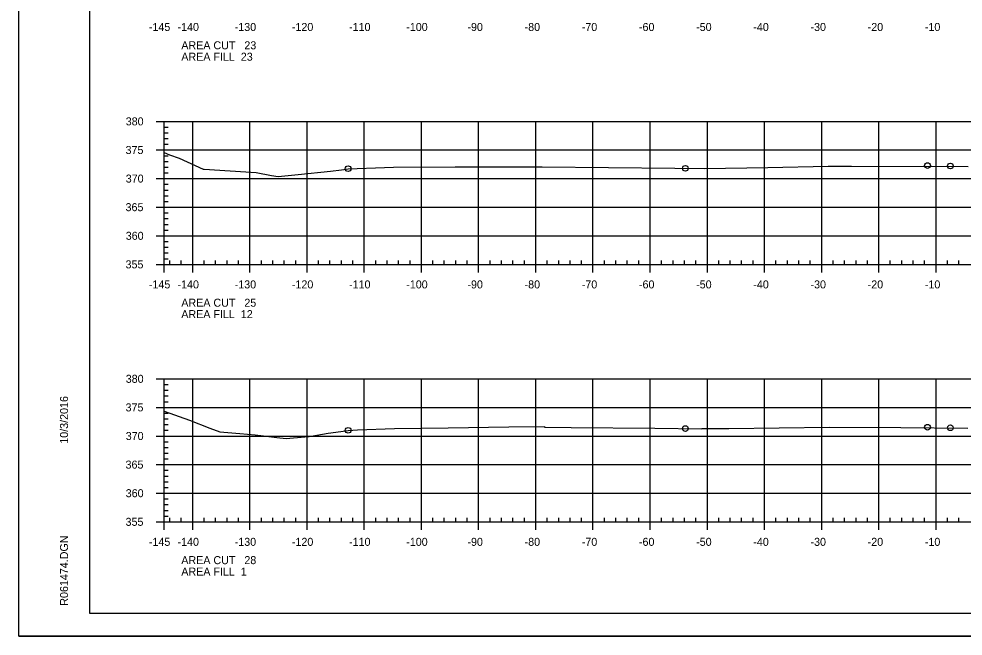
# Model space of a CAD drawing. Extents: x 1359801 to 1362404, y 372415 to 374228.
# Drawn here: x 1360417.1 to 1360582.3, y 373801.3 to 373909.2 of the extents above; entities that cross this region are included whole.
import ezdxf

# ---------------------------------------------------------------- set-up
doc = ezdxf.new("R2010")
doc.units = 0
for name, color, linetype in [('S_DRG_PT_SYM', 7, 'Continuous'), ('S_MAILBOX', 7, 'Continuous'), ('S_PRIMARY_CTL', 7, 'Continuous'), ('S_SHOULDER', 7, 'Continuous'), ('S_UTL_PT_SYM', 7, 'Continuous'), ('S_WATER_UTILITIES', 7, 'Continuous')]:
    doc.layers.add(name, color=color, linetype=linetype)

msp = doc.modelspace()

# ---------------------------------------------------------------- linework, layer by layer
at = {"layer": 'S_DRG_PT_SYM'}
for points in [[(1360442.53, 373885.81), (1360443.48, 373885.45), (1360445.18, 373884.82), (1360449.38, 373882.91), (1360449.42, 373882.9), (1360449.53, 373882.89), (1360458.65, 373882.33), (1360461.32, 373881.79), (1360462.48, 373881.61), (1360465.96, 373881.96), (1360471.62, 373882.54), (1360473.53, 373882.82), (1360474.7, 373883), (1360481.08, 373883.23), (1360482.63, 373883.29), (1360493.43, 373883.32), (1360508.66, 373883.35), (1360531.85, 373883.08), (1360537.03, 373883.02), (1360548.09, 373883.23), (1360558.67, 373883.43), (1360562.75, 373883.43), (1360583.12, 373883.41)], [(1360442.53, 373840.61), (1360442.54, 373840.61), (1360446.98, 373839.02), (1360450.5, 373837.66), (1360452.25, 373837.02), (1360455.76, 373836.69), (1360458.45, 373836.47), (1360459.93, 373836.3), (1360462.25, 373836.03), (1360463.84, 373835.83), (1360467.13, 373836.12), (1360467.88, 373836.19), (1360468.22, 373836.25), (1360471.19, 373836.74), (1360472.56, 373836.93), (1360474.71, 373837.26), (1360476.36, 373837.33), (1360482.84, 373837.61), (1360492.18, 373837.72), (1360502.81, 373837.87), (1360509.02, 373837.93), (1360509.06, 373837.8), (1360513.7, 373837.75), (1360528.35, 373837.62), (1360536.57, 373837.54), (1360536.57, 373837.56), (1360541.26, 373837.61), (1360558.9, 373837.83), (1360571.39, 373837.76), (1360583.09, 373837.66)]]:
    msp.add_lwpolyline(points, dxfattribs=at)
at = {"layer": 'S_MAILBOX'}
for p, q in [((1360442.53, 373891.27), (1360732.53, 373891.27)), ((1360442.53, 373866.27), (1360442.53, 373891.27)), ((1360447.53, 373866.27), (1360447.53, 373891.27)), ((1360457.53, 373866.27), (1360457.53, 373891.27)), ((1360467.53, 373866.27), (1360467.53, 373891.27)), ((1360477.53, 373866.27), (1360477.53, 373891.27)), ((1360487.53, 373866.27), (1360487.53, 373891.27)), ((1360497.53, 373866.27), (1360497.53, 373891.27)), ((1360507.53, 373866.27), (1360507.53, 373891.27)), ((1360517.53, 373866.27), (1360517.53, 373891.27)), ((1360527.53, 373866.27), (1360527.53, 373891.27)), ((1360537.53, 373866.27), (1360537.53, 373891.27)), ((1360547.53, 373866.27), (1360547.53, 373891.27)), ((1360557.53, 373866.27), (1360557.53, 373891.27)), ((1360567.53, 373866.27), (1360567.53, 373891.27)), ((1360577.53, 373866.27), (1360577.53, 373891.27)), ((1360442.53, 373886.27), (1360732.53, 373886.27)), ((1360442.53, 373881.27), (1360732.53, 373881.27)), ((1360442.53, 373876.27), (1360732.53, 373876.27)), ((1360442.53, 373871.27), (1360732.53, 373871.27)), ((1360442.53, 373866.27), (1360732.53, 373866.27)), ((1360442.53, 373846.27), (1360732.53, 373846.27)), ((1360442.53, 373821.27), (1360442.53, 373846.27)), ((1360447.53, 373821.27), (1360447.53, 373846.27)), ((1360457.53, 373821.27), (1360457.53, 373846.27)), ((1360467.53, 373821.27), (1360467.53, 373846.27)), ((1360477.53, 373821.27), (1360477.53, 373846.27)), ((1360487.53, 373821.27), (1360487.53, 373846.27)), ((1360497.53, 373821.27), (1360497.53, 373846.27)), ((1360507.53, 373821.27), (1360507.53, 373846.27)), ((1360517.53, 373821.27), (1360517.53, 373846.27)), ((1360527.53, 373821.27), (1360527.53, 373846.27)), ((1360537.53, 373821.27), (1360537.53, 373846.27)), ((1360547.53, 373821.27), (1360547.53, 373846.27)), ((1360557.53, 373821.27), (1360557.53, 373846.27)), ((1360567.53, 373821.27), (1360567.53, 373846.27)), ((1360577.53, 373821.27), (1360577.53, 373846.27)), ((1360442.53, 373841.27), (1360732.53, 373841.27)), ((1360442.53, 373836.27), (1360732.53, 373836.27)), ((1360442.53, 373831.27), (1360732.53, 373831.27)), ((1360442.53, 373826.27), (1360732.53, 373826.27)), ((1360442.53, 373821.27), (1360732.53, 373821.27))]:
    msp.add_line(p, q, dxfattribs=at)
at = {"layer": 'S_SHOULDER'}
msp.add_line((1360417.13, 373801.3), (1360750.46, 373801.3), dxfattribs=at)
for points in [[(1360417.12, 374014.63), (1360750.46, 374014.63), (1360750.46, 373801.29), (1360417.12, 373801.29)], [(1360663.45, 374010.73), (1360663.45, 374000.85), (1360699.18, 374000.85), (1360699.18, 373997.93), (1360722.38, 373997.93), (1360722.38, 373973.6), (1360745.71, 373973.6), (1360745.71, 373805.27), (1360429.53, 373805.27), (1360429.53, 374010.73)]]:
    msp.add_lwpolyline(points, close=True, dxfattribs=at)
for centre in [(1360474.7, 373883), (1360533.68, 373883.06), (1360576.03, 373883.55), (1360580.03, 373883.47), (1360474.71, 373837.26), (1360533.68, 373837.57), (1360576.03, 373837.8), (1360580.03, 373837.72)]:
    msp.add_circle(centre, 0.5, dxfattribs=at)
at = {"layer": 'S_UTL_PT_SYM'}
for p, q in [((1360429.53, 373805.27), (1360429.53, 374010.73)), ((1360429.53, 373805.27), (1360429.53, 373805.27)), ((1360745.71, 373805.27), (1360429.53, 373805.27))]:
    msp.add_line(p, q, dxfattribs=at)
at = {"layer": 'S_WATER_UTILITIES'}
for p, q in [((1360441.13, 373891.27), (1360442.53, 373891.27)), ((1360442.53, 373866.27), (1360442.53, 373891.27)), ((1360442.53, 373890.27), (1360443.23, 373890.27)), ((1360442.53, 373889.27), (1360443.23, 373889.27)), ((1360442.53, 373888.27), (1360443.23, 373888.27)), ((1360442.53, 373887.27), (1360443.23, 373887.27)), ((1360441.13, 373886.27), (1360442.53, 373886.27)), ((1360442.53, 373885.27), (1360443.23, 373885.27)), ((1360442.53, 373884.27), (1360443.23, 373884.27)), ((1360442.53, 373883.27), (1360443.23, 373883.27)), ((1360442.53, 373882.27), (1360443.23, 373882.27)), ((1360441.13, 373881.27), (1360442.53, 373881.27)), ((1360442.53, 373880.27), (1360443.23, 373880.27)), ((1360442.53, 373879.27), (1360443.23, 373879.27)), ((1360442.53, 373878.27), (1360443.23, 373878.27)), ((1360442.53, 373877.27), (1360443.23, 373877.27)), ((1360441.13, 373876.27), (1360442.53, 373876.27)), ((1360442.53, 373875.27), (1360443.23, 373875.27)), ((1360442.53, 373874.27), (1360443.23, 373874.27)), ((1360442.53, 373873.27), (1360443.23, 373873.27)), ((1360442.53, 373872.27), (1360443.23, 373872.27)), ((1360441.13, 373871.27), (1360442.53, 373871.27)), ((1360442.53, 373870.27), (1360443.23, 373870.27)), ((1360442.53, 373869.27), (1360443.23, 373869.27)), ((1360442.53, 373868.27), (1360443.23, 373868.27)), ((1360442.53, 373867.27), (1360443.23, 373867.27)), ((1360442.53, 373866.27), (1360442.53, 373866.97)), ((1360443.53, 373866.27), (1360443.53, 373866.97)), ((1360445.53, 373866.27), (1360445.53, 373866.97)), ((1360449.53, 373866.27), (1360449.53, 373866.97)), ((1360451.53, 373866.27), (1360451.53, 373866.97)), ((1360453.53, 373866.27), (1360453.53, 373866.97)), ((1360455.53, 373866.27), (1360455.53, 373866.97)), ((1360459.53, 373866.27), (1360459.53, 373866.97)), ((1360461.53, 373866.27), (1360461.53, 373866.97)), ((1360463.53, 373866.27), (1360463.53, 373866.97)), ((1360465.53, 373866.27), (1360465.53, 373866.97)), ((1360469.53, 373866.27), (1360469.53, 373866.97)), ((1360471.53, 373866.27), (1360471.53, 373866.97)), ((1360473.53, 373866.27), (1360473.53, 373866.97)), ((1360475.53, 373866.27), (1360475.53, 373866.97)), ((1360479.53, 373866.27), (1360479.53, 373866.97)), ((1360481.53, 373866.27), (1360481.53, 373866.97)), ((1360483.53, 373866.27), (1360483.53, 373866.97)), ((1360485.53, 373866.27), (1360485.53, 373866.97)), ((1360489.53, 373866.27), (1360489.53, 373866.97)), ((1360491.53, 373866.27), (1360491.53, 373866.97)), ((1360493.53, 373866.27), (1360493.53, 373866.97)), ((1360495.53, 373866.27), (1360495.53, 373866.97)), ((1360499.53, 373866.27), (1360499.53, 373866.97)), ((1360501.53, 373866.27), (1360501.53, 373866.97)), ((1360503.53, 373866.27), (1360503.53, 373866.97)), ((1360505.53, 373866.27), (1360505.53, 373866.97)), ((1360509.53, 373866.27), (1360509.53, 373866.97)), ((1360511.53, 373866.27), (1360511.53, 373866.97)), ((1360513.53, 373866.27), (1360513.53, 373866.97)), ((1360515.53, 373866.27), (1360515.53, 373866.97)), ((1360519.53, 373866.27), (1360519.53, 373866.97)), ((1360521.53, 373866.27), (1360521.53, 373866.97)), ((1360523.53, 373866.27), (1360523.53, 373866.97)), ((1360525.53, 373866.27), (1360525.53, 373866.97)), ((1360529.53, 373866.27), (1360529.53, 373866.97)), ((1360531.53, 373866.27), (1360531.53, 373866.97)), ((1360533.53, 373866.27), (1360533.53, 373866.97)), ((1360535.53, 373866.27), (1360535.53, 373866.97)), ((1360539.53, 373866.27), (1360539.53, 373866.97)), ((1360541.53, 373866.27), (1360541.53, 373866.97)), ((1360543.53, 373866.27), (1360543.53, 373866.97)), ((1360545.53, 373866.27), (1360545.53, 373866.97)), ((1360549.53, 373866.27), (1360549.53, 373866.97)), ((1360551.53, 373866.27), (1360551.53, 373866.97)), ((1360553.53, 373866.27), (1360553.53, 373866.97)), ((1360555.53, 373866.27), (1360555.53, 373866.97)), ((1360559.53, 373866.27), (1360559.53, 373866.97)), ((1360561.53, 373866.27), (1360561.53, 373866.97)), ((1360563.53, 373866.27), (1360563.53, 373866.97)), ((1360565.53, 373866.27), (1360565.53, 373866.97)), ((1360569.53, 373866.27), (1360569.53, 373866.97)), ((1360571.53, 373866.27), (1360571.53, 373866.97)), ((1360573.53, 373866.27), (1360573.53, 373866.97)), ((1360575.53, 373866.27), (1360575.53, 373866.97)), ((1360579.53, 373866.27), (1360579.53, 373866.97)), ((1360581.53, 373866.27), (1360581.53, 373866.97)), ((1360441.13, 373866.27), (1360442.53, 373866.27)), ((1360442.53, 373866.27), (1360732.53, 373866.27)), ((1360442.53, 373864.87), (1360442.53, 373866.27)), ((1360447.53, 373864.87), (1360447.53, 373866.27)), ((1360457.53, 373864.87), (1360457.53, 373866.27)), ((1360467.53, 373864.87), (1360467.53, 373866.27)), ((1360477.53, 373864.87), (1360477.53, 373866.27)), ((1360487.53, 373864.87), (1360487.53, 373866.27)), ((1360497.53, 373864.87), (1360497.53, 373866.27)), ((1360507.53, 373864.87), (1360507.53, 373866.27)), ((1360517.53, 373864.87), (1360517.53, 373866.27)), ((1360527.53, 373864.87), (1360527.53, 373866.27)), ((1360537.53, 373864.87), (1360537.53, 373866.27)), ((1360547.53, 373864.87), (1360547.53, 373866.27)), ((1360557.53, 373864.87), (1360557.53, 373866.27)), ((1360567.53, 373864.87), (1360567.53, 373866.27)), ((1360577.53, 373864.87), (1360577.53, 373866.27)), ((1360441.13, 373846.27), (1360442.53, 373846.27)), ((1360442.53, 373821.27), (1360442.53, 373846.27)), ((1360442.53, 373845.27), (1360443.23, 373845.27)), ((1360442.53, 373844.27), (1360443.23, 373844.27)), ((1360442.53, 373843.27), (1360443.23, 373843.27)), ((1360442.53, 373842.27), (1360443.23, 373842.27)), ((1360441.13, 373841.27), (1360442.53, 373841.27)), ((1360442.53, 373840.27), (1360443.23, 373840.27)), ((1360442.53, 373839.27), (1360443.23, 373839.27)), ((1360442.53, 373838.27), (1360443.23, 373838.27)), ((1360442.53, 373837.27), (1360443.23, 373837.27)), ((1360441.13, 373836.27), (1360442.53, 373836.27)), ((1360442.53, 373835.27), (1360443.23, 373835.27)), ((1360442.53, 373834.27), (1360443.23, 373834.27)), ((1360442.53, 373833.27), (1360443.23, 373833.27)), ((1360441.13, 373831.27), (1360442.53, 373831.27)), ((1360442.53, 373832.27), (1360443.23, 373832.27)), ((1360442.53, 373830.27), (1360443.23, 373830.27)), ((1360442.53, 373829.27), (1360443.23, 373829.27)), ((1360442.53, 373828.27), (1360443.23, 373828.27)), ((1360441.13, 373826.27), (1360442.53, 373826.27)), ((1360442.53, 373827.27), (1360443.23, 373827.27)), ((1360442.53, 373825.27), (1360443.23, 373825.27)), ((1360442.53, 373824.27), (1360443.23, 373824.27)), ((1360442.53, 373823.27), (1360443.23, 373823.27)), ((1360441.13, 373821.27), (1360442.53, 373821.27)), ((1360442.53, 373822.27), (1360443.23, 373822.27)), ((1360442.53, 373821.27), (1360442.53, 373821.97)), ((1360442.53, 373821.27), (1360732.53, 373821.27)), ((1360442.53, 373819.87), (1360442.53, 373821.27)), ((1360443.53, 373821.27), (1360443.53, 373821.97)), ((1360445.53, 373821.27), (1360445.53, 373821.97)), ((1360447.53, 373819.87), (1360447.53, 373821.27)), ((1360449.53, 373821.27), (1360449.53, 373821.97)), ((1360451.53, 373821.27), (1360451.53, 373821.97)), ((1360453.53, 373821.27), (1360453.53, 373821.97)), ((1360455.53, 373821.27), (1360455.53, 373821.97)), ((1360457.53, 373819.87), (1360457.53, 373821.27)), ((1360459.53, 373821.27), (1360459.53, 373821.97)), ((1360461.53, 373821.27), (1360461.53, 373821.97)), ((1360463.53, 373821.27), (1360463.53, 373821.97)), ((1360465.53, 373821.27), (1360465.53, 373821.97)), ((1360467.53, 373819.87), (1360467.53, 373821.27)), ((1360469.53, 373821.27), (1360469.53, 373821.97)), ((1360471.53, 373821.27), (1360471.53, 373821.97)), ((1360473.53, 373821.27), (1360473.53, 373821.97)), ((1360475.53, 373821.27), (1360475.53, 373821.97)), ((1360477.53, 373819.87), (1360477.53, 373821.27)), ((1360479.53, 373821.27), (1360479.53, 373821.97)), ((1360481.53, 373821.27), (1360481.53, 373821.97)), ((1360483.53, 373821.27), (1360483.53, 373821.97)), ((1360485.53, 373821.27), (1360485.53, 373821.97)), ((1360487.53, 373819.87), (1360487.53, 373821.27)), ((1360489.53, 373821.27), (1360489.53, 373821.97)), ((1360491.53, 373821.27), (1360491.53, 373821.97)), ((1360493.53, 373821.27), (1360493.53, 373821.97)), ((1360495.53, 373821.27), (1360495.53, 373821.97)), ((1360497.53, 373819.87), (1360497.53, 373821.27)), ((1360499.53, 373821.27), (1360499.53, 373821.97)), ((1360501.53, 373821.27), (1360501.53, 373821.97)), ((1360503.53, 373821.27), (1360503.53, 373821.97)), ((1360505.53, 373821.27), (1360505.53, 373821.97)), ((1360507.53, 373819.87), (1360507.53, 373821.27)), ((1360509.53, 373821.27), (1360509.53, 373821.97)), ((1360511.53, 373821.27), (1360511.53, 373821.97)), ((1360513.53, 373821.27), (1360513.53, 373821.97)), ((1360515.53, 373821.27), (1360515.53, 373821.97)), ((1360517.53, 373819.87), (1360517.53, 373821.27)), ((1360519.53, 373821.27), (1360519.53, 373821.97)), ((1360521.53, 373821.27), (1360521.53, 373821.97)), ((1360523.53, 373821.27), (1360523.53, 373821.97)), ((1360525.53, 373821.27), (1360525.53, 373821.97)), ((1360527.53, 373819.87), (1360527.53, 373821.27)), ((1360529.53, 373821.27), (1360529.53, 373821.97)), ((1360531.53, 373821.27), (1360531.53, 373821.97)), ((1360533.53, 373821.27), (1360533.53, 373821.97)), ((1360535.53, 373821.27), (1360535.53, 373821.97)), ((1360537.53, 373819.87), (1360537.53, 373821.27)), ((1360539.53, 373821.27), (1360539.53, 373821.97)), ((1360541.53, 373821.27), (1360541.53, 373821.97)), ((1360543.53, 373821.27), (1360543.53, 373821.97)), ((1360545.53, 373821.27), (1360545.53, 373821.97)), ((1360547.53, 373819.87), (1360547.53, 373821.27)), ((1360549.53, 373821.27), (1360549.53, 373821.97)), ((1360551.53, 373821.27), (1360551.53, 373821.97)), ((1360553.53, 373821.27), (1360553.53, 373821.97)), ((1360555.53, 373821.27), (1360555.53, 373821.97)), ((1360557.53, 373819.87), (1360557.53, 373821.27)), ((1360559.53, 373821.27), (1360559.53, 373821.97)), ((1360561.53, 373821.27), (1360561.53, 373821.97)), ((1360563.53, 373821.27), (1360563.53, 373821.97)), ((1360565.53, 373821.27), (1360565.53, 373821.97)), ((1360567.53, 373819.87), (1360567.53, 373821.27)), ((1360569.53, 373821.27), (1360569.53, 373821.97)), ((1360571.53, 373821.27), (1360571.53, 373821.97)), ((1360573.53, 373821.27), (1360573.53, 373821.97)), ((1360575.53, 373821.27), (1360575.53, 373821.97)), ((1360577.53, 373819.87), (1360577.53, 373821.27)), ((1360579.53, 373821.27), (1360579.53, 373821.97)), ((1360581.53, 373821.27), (1360581.53, 373821.97))]:
    msp.add_line(p, q, dxfattribs=at)

# ---------------------------------------------------------------- texts
at = {"layer": 'S_PRIMARY_CTL'}
for s, p in [('-145', (1360439.86, 373907.07)), ('-140', (1360444.87, 373907.07)), ('-130', (1360454.87, 373907.07)), ('-120', (1360464.87, 373907.07)), ('-110', (1360474.87, 373907.07)), ('-100', (1360484.87, 373907.07)), ('-90', (1360495.57, 373907.07)), ('-80', (1360505.57, 373907.07)), ('-70', (1360515.57, 373907.07)), ('-60', (1360525.57, 373907.07)), ('-50', (1360535.57, 373907.07)), ('-40', (1360545.57, 373907.07)), ('-30', (1360555.57, 373907.07)), ('-20', (1360565.57, 373907.07)), ('-10', (1360575.57, 373907.07)), ('AREA CUT   23', (1360445.53, 373903.87)), ('AREA FILL  23', (1360445.53, 373901.87)), ('380', (1360435.81, 373890.57)), ('375', (1360435.78, 373885.57)), ('370', (1360435.81, 373880.57)), ('365', (1360435.78, 373875.57)), ('360', (1360435.81, 373870.57)), ('355', (1360435.78, 373865.57)), ('-145', (1360439.86, 373862.07)), ('-140', (1360444.87, 373862.07)), ('-130', (1360454.87, 373862.07)), ('-120', (1360464.87, 373862.07)), ('-110', (1360474.87, 373862.07)), ('-100', (1360484.87, 373862.07)), ('-90', (1360495.57, 373862.07)), ('-80', (1360505.57, 373862.07)), ('-70', (1360515.57, 373862.07)), ('-60', (1360525.57, 373862.07)), ('-50', (1360535.57, 373862.07)), ('-40', (1360545.57, 373862.07)), ('-30', (1360555.57, 373862.07)), ('-20', (1360565.57, 373862.07)), ('-10', (1360575.57, 373862.07)), ('AREA CUT   25', (1360445.53, 373858.87)), ('AREA FILL  12', (1360445.53, 373856.87)), ('380', (1360435.81, 373845.57)), ('375', (1360435.78, 373840.57)), ('370', (1360435.81, 373835.57)), ('365', (1360435.78, 373830.57)), ('360', (1360435.81, 373825.57)), ('355', (1360435.78, 373820.57)), ('-145', (1360439.86, 373817.07)), ('-140', (1360444.87, 373817.07)), ('-130', (1360454.87, 373817.07)), ('-120', (1360464.87, 373817.07)), ('-110', (1360474.87, 373817.07)), ('-100', (1360484.87, 373817.07)), ('-90', (1360495.57, 373817.07)), ('-80', (1360505.57, 373817.07)), ('-70', (1360515.57, 373817.07)), ('-60', (1360525.57, 373817.07)), ('-50', (1360535.57, 373817.07)), ('-40', (1360545.57, 373817.07)), ('-30', (1360555.57, 373817.07)), ('-20', (1360565.57, 373817.07)), ('-10', (1360575.57, 373817.07)), ('AREA CUT   28', (1360445.53, 373813.87)), ('AREA FILL  1', (1360445.53, 373811.87))]:
    msp.add_text(s, height=1.4, dxfattribs=at).set_placement(p)
at = {"layer": 'S_SHOULDER'}
for p in [(1360482.59, 373883.24), (1360482.8, 373837.56)]:
    msp.add_text('+', height=0.1, dxfattribs=at).set_placement(p)
at = {"layer": 'S_UTL_PT_SYM'}
for s, p in [('10/3/2016', (1360425.72, 373834.92)), ('R061474.DGN', (1360425.72, 373806.6))]:
    msp.add_text(s, height=1.4, rotation=90, dxfattribs=at).set_placement(p)

doc.saveas('drawing.dxf')
